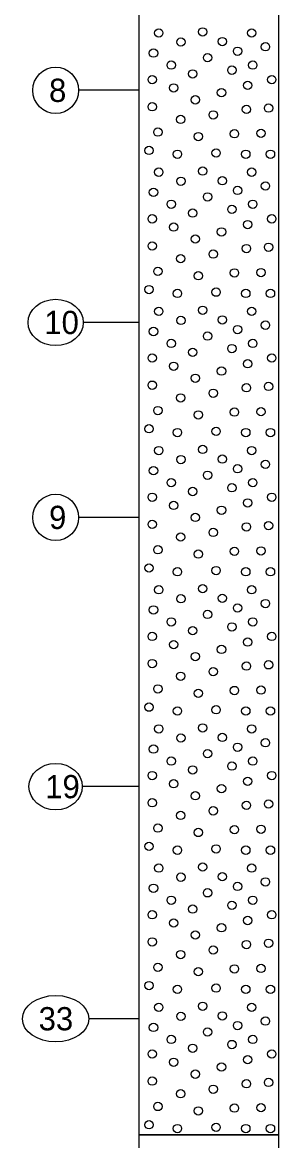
# Model space of a CAD drawing. Extents: x 2345490 to 2445302, y 465165 to 573888.
# Drawn here: x 2413629.2 to 2413684.3, y 544514.1 to 544755 of the extents above; entities that cross this region are included whole.
import ezdxf

# ---------------------------------------------------------------- set-up
doc = ezdxf.new("R2010")
doc.units = 0
for name, color, linetype in [('Prop Road Sect_ Boring - Material (Outline)', 7, 'Continuous'), ('Prop Road Sect_ Boring - Peripheral (SPT Oval + Leader)', 7, 'Continuous'), ('Prop Road Sect_ Boring - Peripheral (SPT Tx)', 7, 'Continuous')]:
    doc.layers.add(name, color=color, linetype=linetype)

msp = doc.modelspace()

# ---------------------------------------------------------------- linework, layer by layer
at = {"layer": 'Prop Road Sect_ Boring - Material (Outline)'}
for points in [[(2413654.325, 544815.33908), (2413684.325, 544815.33908), (2413684.325, 544515.33908), (2413654.325, 544515.33908)], [(2413654.325, 544515.33908), (2413684.325, 544515.33908), (2413684.325, 544475.33908), (2413654.325, 544475.33908)]]:
    msp.add_lwpolyline(points, close=True, dxfattribs=at)
for centre in [(2413658.52192, 544752.69506), (2413667.97373, 544752.92692), (2413678.51805, 544752.69506), (2413663.30087, 544750.74575), (2413672.21029, 544750.85185), (2413681.47809, 544749.72045), (2413657.38805, 544748.35545), (2413669.02303, 544747.37373), (2413675.49308, 544748.76045), (2413661.19805, 544745.77544), (2413674.26308, 544744.68044), (2413678.76309, 544745.77544), (2413657.11805, 544742.64043), (2413665.81806, 544743.87044), (2413682.8431, 544742.64043), (2413661.73806, 544740.87043), (2413672.02808, 544739.83543), (2413677.66809, 544741.41043), (2413666.38806, 544738.29043), (2413657.11805, 544736.79042), (2413670.25807, 544735.05042), (2413677.39809, 544736.23542), (2413682.1681, 544736.52042), (2413663.23806, 544734.06042), (2413658.33305, 544731.33041), (2413667.04807, 544730.38541), (2413674.80308, 544730.98541), (2413680.53309, 544731.07541), (2413656.42804, 544727.4004), (2413662.54806, 544726.5754), (2413670.85807, 544726.8454), (2413677.26309, 544726.5754), (2413682.5731, 544726.5754), (2413658.52192, 544722.71006), (2413667.97373, 544722.94192), (2413678.51805, 544722.71006), (2413663.30087, 544720.76075), (2413672.21029, 544720.86685), (2413657.38805, 544718.37045), (2413675.49308, 544718.77545), (2413681.47809, 544719.73545), (2413661.19805, 544715.79044), (2413669.02303, 544717.38873), (2413678.76309, 544715.79044), (2413665.81806, 544713.88544), (2413674.26308, 544714.69544), (2413657.11805, 544712.65543), (2413661.73806, 544710.88543), (2413677.66809, 544711.42543), (2413682.8431, 544712.65543), (2413666.38806, 544708.30543), (2413672.02808, 544709.85043), (2413657.11805, 544706.80542), (2413677.39809, 544706.25042), (2413682.1681, 544706.53542), (2413663.23806, 544704.07542), (2413670.25807, 544705.06542), (2413658.33305, 544701.34541), (2413674.80308, 544701.00041), (2413680.53309, 544701.09041), (2413667.04807, 544700.40041), (2413656.42804, 544697.4154), (2413662.54806, 544696.5904), (2413670.85807, 544696.8604), (2413677.26309, 544696.5904), (2413682.5731, 544696.5904), (2413658.52192, 544692.72506), (2413667.97373, 544692.95692), (2413678.51805, 544692.72506), (2413663.30087, 544690.77575), (2413672.21029, 544690.88185), (2413681.47809, 544689.75045), (2413657.38805, 544688.38545), (2413669.02303, 544687.40373), (2413675.49308, 544688.79045), (2413661.19805, 544685.80544), (2413674.26308, 544684.71044), (2413678.76309, 544685.80544), (2413657.11805, 544682.67043), (2413665.81806, 544683.90044), (2413682.8431, 544682.67043), (2413661.73806, 544680.90043), (2413672.02808, 544679.86543), (2413677.66809, 544681.44043), (2413657.11805, 544676.82042), (2413666.38806, 544678.32043), (2413670.25807, 544675.08042), (2413677.39809, 544676.26542), (2413682.1681, 544676.55042), (2413663.23806, 544674.09042), (2413658.33305, 544671.36041), (2413667.04807, 544670.41541), (2413674.80308, 544671.01541), (2413680.53309, 544671.10541), (2413656.42804, 544667.4304), (2413662.54806, 544666.6054), (2413670.85807, 544666.8754), (2413677.26309, 544666.6054), (2413682.5731, 544666.6054), (2413658.52192, 544662.74006), (2413667.97373, 544662.97192), (2413678.51805, 544662.74006), (2413663.30087, 544660.79075), (2413672.21029, 544660.89685), (2413657.38805, 544658.40045), (2413675.49308, 544658.80545), (2413681.47809, 544659.76545), (2413661.19805, 544655.82044), (2413669.02303, 544657.41873), (2413678.76309, 544655.82044), (2413657.11805, 544652.68543), (2413665.81806, 544653.91544), (2413674.26308, 544654.72544), (2413682.8431, 544652.68543), (2413661.73806, 544650.91543), (2413677.66809, 544651.45543), (2413666.38806, 544648.33543), (2413672.02808, 544649.88043), (2413657.11805, 544646.83542), (2413677.39809, 544646.28042), (2413682.1681, 544646.56542), (2413663.23806, 544644.10542), (2413670.25807, 544645.09542), (2413658.33305, 544641.37541), (2413674.80308, 544641.03041), (2413680.53309, 544641.12041), (2413667.04807, 544640.43041), (2413656.42804, 544637.4454), (2413662.54806, 544636.6204), (2413670.85807, 544636.8904), (2413677.26309, 544636.6204), (2413682.5731, 544636.6204), (2413658.52192, 544632.75506), (2413667.97373, 544632.98692), (2413678.51805, 544632.75506), (2413663.30087, 544630.80575), (2413672.21029, 544630.91185), (2413675.49308, 544628.82045), (2413681.47809, 544629.78045), (2413657.38805, 544628.41545), (2413669.02303, 544627.43373), (2413661.19805, 544625.83544), (2413665.81806, 544623.93044), (2413674.26308, 544624.74044), (2413678.76309, 544625.83544), (2413657.11805, 544622.70043), (2413677.66809, 544621.47043), (2413682.8431, 544622.70043), (2413661.73806, 544620.93043), (2413672.02808, 544619.89543), (2413657.11805, 544616.85042), (2413666.38806, 544618.35043), (2413682.1681, 544616.58042), (2413663.23806, 544614.12042), (2413670.25807, 544615.11042), (2413677.39809, 544616.29542), (2413658.33305, 544611.39041), (2413667.04807, 544610.44541), (2413674.80308, 544611.04541), (2413680.53309, 544611.13541), (2413656.42804, 544607.4604), (2413670.85807, 544606.9054), (2413662.54806, 544606.6354), (2413677.26309, 544606.6354), (2413682.5731, 544606.6354), (2413658.52192, 544602.77006), (2413667.97373, 544603.00192), (2413678.51805, 544602.77006), (2413663.30087, 544600.82075), (2413672.21029, 544600.92685), (2413681.47809, 544599.79545), (2413657.38805, 544598.43045), (2413669.02303, 544597.44873), (2413675.49308, 544598.83545), (2413661.19805, 544595.85044), (2413678.76309, 544595.85044), (2413657.11805, 544592.71543), (2413665.81806, 544593.94544), (2413674.26308, 544594.75544), (2413682.8431, 544592.71543), (2413661.73806, 544590.94543), (2413677.66809, 544591.48543), (2413666.38806, 544588.36543), (2413672.02808, 544589.91043), (2413657.11805, 544586.86542), (2413677.39809, 544586.31042), (2413682.1681, 544586.59542), (2413663.23806, 544584.13542), (2413670.25807, 544585.12542), (2413658.33305, 544581.40541), (2413667.04807, 544580.46041), (2413674.80308, 544581.06041), (2413680.53309, 544581.15041), (2413656.42804, 544577.4754), (2413662.54806, 544576.6504), (2413670.85807, 544576.9204), (2413677.26309, 544576.6504), (2413682.5731, 544576.6504), (2413658.52192, 544572.78506), (2413663.30087, 544570.83575), (2413667.97373, 544573.01692), (2413672.21029, 544570.94185), (2413678.51805, 544572.78506), (2413657.38805, 544568.44545), (2413675.49308, 544568.85045), (2413681.47809, 544569.81045), (2413669.02303, 544567.46373), (2413661.19805, 544565.86544), (2413665.81806, 544563.96044), (2413674.26308, 544564.77044), (2413678.76309, 544565.86544), (2413657.11805, 544562.73043), (2413677.66809, 544561.50043), (2413682.8431, 544562.73043), (2413661.73806, 544560.96043), (2413672.02808, 544559.92543), (2413657.11805, 544556.88042), (2413666.38806, 544558.38043), (2413677.39809, 544556.32542), (2413682.1681, 544556.61042), (2413663.23806, 544554.15042), (2413670.25807, 544555.14042), (2413658.33305, 544551.42041), (2413667.04807, 544550.47541), (2413674.80308, 544551.07541), (2413680.53309, 544551.16541), (2413656.42804, 544547.4904), (2413662.54806, 544546.6654), (2413670.85807, 544546.9354), (2413677.26309, 544546.6654), (2413682.5731, 544546.6654), (2413658.52192, 544542.80006), (2413667.97373, 544543.03192), (2413678.51805, 544542.80006), (2413663.30087, 544540.85075), (2413672.21029, 544540.95685), (2413681.47809, 544539.82545), (2413657.38805, 544538.46045), (2413669.02303, 544537.47873), (2413675.49308, 544538.86545), (2413661.19805, 544535.88044), (2413674.26308, 544534.78544), (2413678.76309, 544535.88044), (2413657.11805, 544532.74543), (2413665.81806, 544533.97544), (2413682.8431, 544532.74543), (2413661.73806, 544530.97543), (2413672.02808, 544529.94043), (2413677.66809, 544531.51543), (2413666.38806, 544528.39543), (2413657.11805, 544526.89542), (2413670.25807, 544525.15542), (2413677.39809, 544526.34042), (2413682.1681, 544526.62542), (2413663.23806, 544524.16542), (2413658.33305, 544521.43541), (2413667.04807, 544520.49041), (2413674.80308, 544521.09041), (2413680.53309, 544521.18041), (2413656.42804, 544517.5054), (2413662.54806, 544516.6804), (2413670.85807, 544516.9504), (2413677.26309, 544516.6804), (2413682.5731, 544516.6804)]:
    msp.add_circle(centre, 0.9, dxfattribs=at)
at = {"layer": 'Prop Road Sect_ Boring - Peripheral (SPT Oval + Leader)'}
for p, q in [((2413654.325, 544740.33908), (2413641.24232, 544740.33908)), ((2413654.325, 544690.33908), (2413642.26594, 544690.33908)), ((2413654.325, 544648.33908), (2413641.24232, 544648.33908)), ((2413654.325, 544590.33908), (2413642.06909, 544590.33908)), ((2413654.325, 544540.33908), (2413643.48642, 544540.33908))]:
    msp.add_line(p, q, dxfattribs=at)
for centre, major_axis, ratio in [((2413636.325, 544740.33908), (0, 5), 0.983464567), ((2413636.325, 544690.33908), (5.94094, 0), 0.841616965), ((2413636.325, 544648.33908), (0, 5), 0.983464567), ((2413636.325, 544590.33908), (5.74409, 0), 0.870459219), ((2413636.325, 544540.33908), (7.16142, 0), 0.698185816)]:
    msp.add_ellipse(centre, major_axis=major_axis, ratio=ratio, dxfattribs=at)

# ---------------------------------------------------------------- texts
at = {"layer": 'Prop Road Sect_ Boring - Peripheral (SPT Tx)'}
for s, p in [('8', (2413634.90768, 544737.83908)), ('10', (2413633.88406, 544687.83908)), ('9', (2413634.90768, 544645.83908)), ('19', (2413634.08091, 544587.83908)), ('33', (2413632.66358, 544537.83908))]:
    msp.add_text(s, height=5, dxfattribs=at).set_placement(p)

doc.saveas('drawing.dxf')
